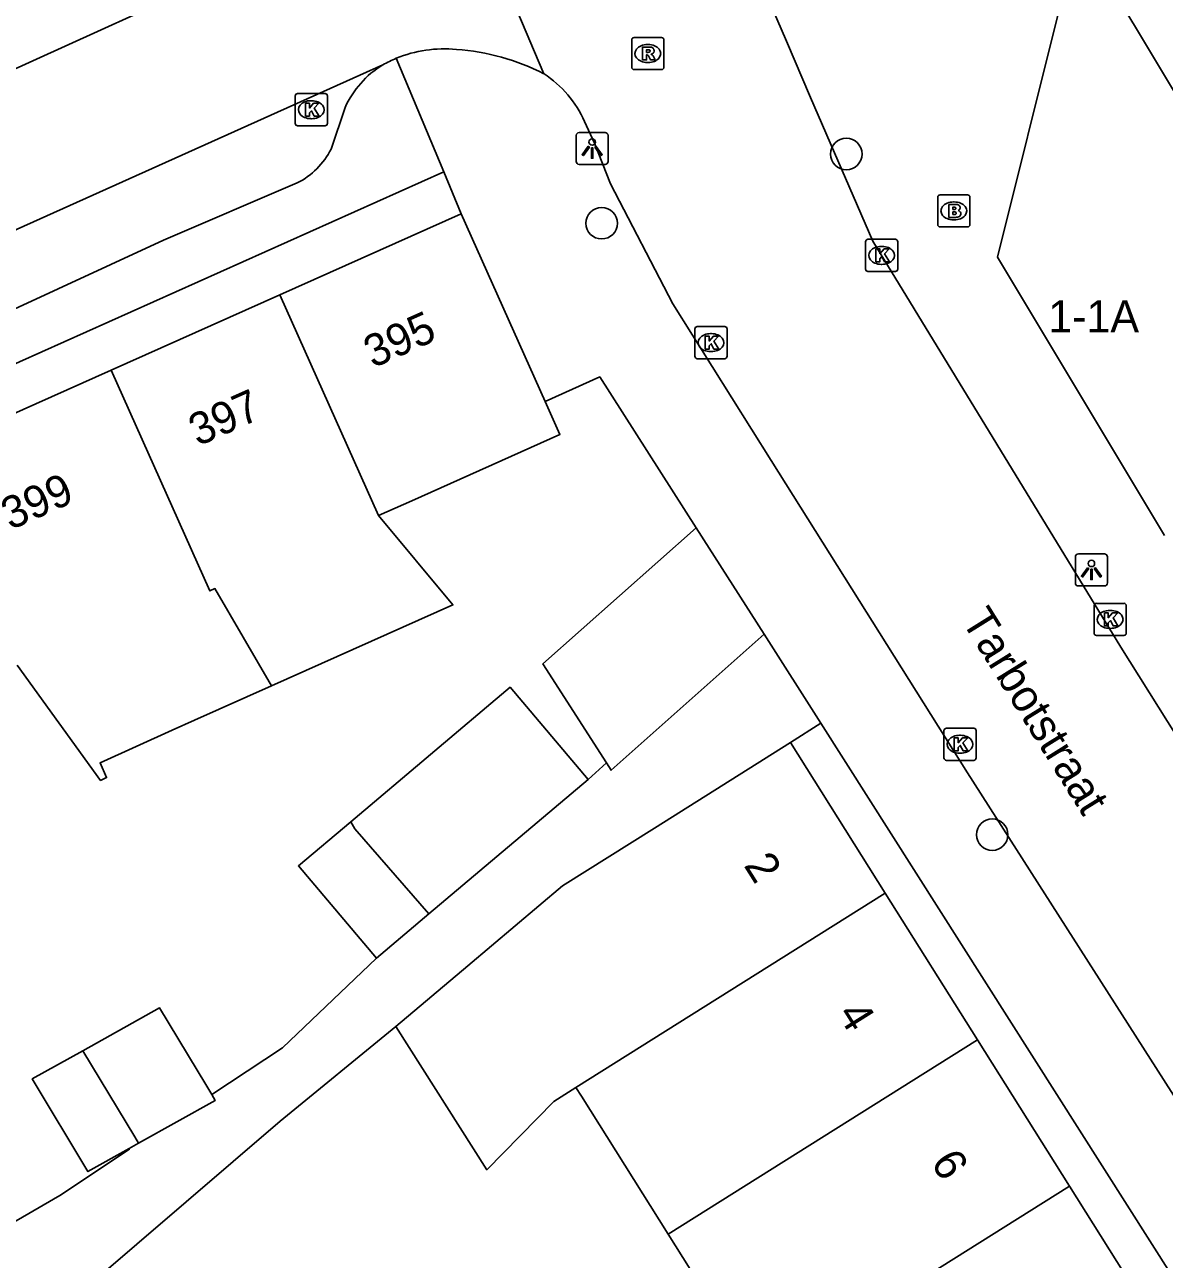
# Model space of a CAD drawing. Extents: x 159222 to 160346, y 381249 to 382166.
# Drawn here: x 159936.46 to 159971.92, y 381547.85 to 381586.28 of the extents above; entities that cross this region are included whole.
import ezdxf

# ---------------------------------------------------------------- set-up
doc = ezdxf.new("R2010")
doc.units = 0
for name, color, linetype in [('IMGEO_Boom', 7, 'Continuous'), ('IMGEO_Brandkraan', 7, 'Continuous'), ('IMGEO_Kolk', 7, 'Continuous'), ('IMGEO_Lichtpunt', 7, 'Continuous'), ('IMGEO_Muur', 7, 'Continuous'), ('IMGEO_Openbare_ruimte_label', 7, 'Continuous'), ('IMGEO_Pand', 7, 'Continuous'), ('IMGEO_Pand_nummerreeks', 7, 'Continuous'), ('IMGEO_Rijbaan_lokaal_open', 7, 'Continuous'), ('IMGEO_Rioolput', 7, 'Continuous'), ('IMGEO_Voetpad_open', 7, 'Continuous')]:
    doc.layers.add(name, color=color, linetype=linetype)

msp = doc.modelspace()

# ---------------------------------------------------------------- linework, layer by layer
at = {"layer": 'IMGEO_Boom'}
for centre in [(159962.022, 381582.259), (159954.41, 381580.104), (159966.562, 381561.072)]:
    msp.add_circle(centre, 0.489, dxfattribs=at)
at = {"layer": 'IMGEO_Brandkraan'}
for p, q in [((159964.868, 381580.062), (159964.868, 381580.914)), ((159964.943, 381580.988), (159965.795, 381580.988)), ((159965.356, 381580.768), (159965.381, 381580.768)), ((159965.869, 381580.914), (159965.869, 381580.062)), ((159965.795, 381579.988), (159964.943, 381579.988)), ((159965.379, 381580.208), (159965.354, 381580.208))]:
    msp.add_line(p, q, dxfattribs=at)
for points in [[(159964.868, 381580.062), (159964.868, 381580.914)], [(159964.943, 381580.988), (159965.795, 381580.988)], [(159965.216, 381580.688), (159965.216, 381580.288), (159965.429, 381580.288)], [(159965.447, 381580.688), (159965.216, 381580.688)], [(159965.869, 381580.914), (159965.869, 381580.062)], [(159965.395, 381580.607), (159965.341, 381580.607), (159965.341, 381580.531)], [(159965.341, 381580.531), (159965.394, 381580.531)], [(159965.403, 381580.455), (159965.341, 381580.455), (159965.341, 381580.374)], [(159965.341, 381580.374), (159965.403, 381580.374)], [(159965.795, 381579.988), (159964.943, 381579.988)]]:
    msp.add_lwpolyline(points, dxfattribs=at)
for centre, radius, start, end in [((159964.945, 381580.912), 0.0765, 91.552, 178.448), ((159964.945, 381580.912), 0.0765, 91.552, 178.448), ((159965.451, 381580.543), 0.145, 59.4692, 91.5367), ((159965.476, 381580.59), 0.0922, 285.5137, 58.1501), ((159965.793, 381580.912), 0.0765, 1.552, 88.448), ((159965.793, 381580.912), 0.0765, 1.552, 88.448), ((159965.396, 381580.569), 0.0379, 267.8285, 90.9355), ((159965.404, 381580.414), 0.0404, 269.8759, 90.5077), ((159965.435, 381580.539), 0.251, 268.6676, 293.5347), ((159965.481, 381580.398), 0.105, 301.3115, 78.989), ((159964.945, 381580.064), 0.0765, 181.552, 268.448), ((159964.945, 381580.064), 0.0765, 181.552, 268.448), ((159965.793, 381580.064), 0.0765, 271.552, 358.448), ((159965.793, 381580.064), 0.0765, 271.552, 358.448)]:
    msp.add_arc(centre, radius, start, end, dxfattribs=at)
for centre, major_axis, ratio, start_param, end_param in [((159965.355, 381580.488), (-0.387, 0.002), 0.722429, 4.712389, 7.853982), ((159965.38, 381580.488), (-0.39, 0.002), 0.717154, 1.570796, 4.712389)]:
    msp.add_ellipse(centre, major_axis=major_axis, ratio=ratio, start_param=start_param, end_param=end_param, dxfattribs=at)
at = {"layer": 'IMGEO_Kolk'}
for p, q in [((159944.95, 381584.139), (159945.802, 381584.139)), ((159944.875, 381583.213), (159944.875, 381584.065)), ((159945.363, 381583.919), (159945.388, 381583.919)), ((159945.876, 381584.065), (159945.876, 381583.213)), ((159945.386, 381583.359), (159945.361, 381583.359)), ((159945.802, 381583.139), (159944.95, 381583.139)), ((159962.622, 381578.678), (159962.622, 381579.53)), ((159962.697, 381579.604), (159963.549, 381579.604)), ((159963.623, 381579.53), (159963.623, 381578.678)), ((159963.11, 381579.384), (159963.135, 381579.384)), ((159963.133, 381578.824), (159963.108, 381578.824)), ((159963.549, 381578.604), (159962.697, 381578.604)), ((159957.387, 381576.888), (159958.239, 381576.888)), ((159957.312, 381575.962), (159957.312, 381576.814)), ((159957.8, 381576.668), (159957.825, 381576.668)), ((159958.313, 381576.814), (159958.313, 381575.962)), ((159957.823, 381576.108), (159957.798, 381576.108)), ((159958.239, 381575.888), (159957.387, 381575.888)), ((159969.731, 381567.347), (159969.731, 381568.199)), ((159969.806, 381568.273), (159970.658, 381568.273)), ((159970.219, 381568.053), (159970.244, 381568.053)), ((159970.732, 381568.199), (159970.732, 381567.347)), ((159970.658, 381567.273), (159969.806, 381567.273)), ((159970.242, 381567.493), (159970.217, 381567.493)), ((159965.061, 381563.46), (159965.061, 381564.312)), ((159965.136, 381564.386), (159965.988, 381564.386)), ((159965.549, 381564.166), (159965.574, 381564.166)), ((159966.062, 381564.312), (159966.062, 381563.46)), ((159965.988, 381563.386), (159965.136, 381563.386)), ((159965.572, 381563.606), (159965.547, 381563.606))]:
    msp.add_line(p, q, dxfattribs=at)
for points in [[(159944.95, 381584.139), (159945.802, 381584.139)], [(159944.875, 381583.213), (159944.875, 381584.065)], [(159945.196, 381583.839), (159945.319, 381583.839), (159945.319, 381583.688), (159945.449, 381583.839), (159945.613, 381583.839), (159945.467, 381583.688), (159945.62, 381583.439), (159945.468, 381583.439), (159945.383, 381583.603), (159945.319, 381583.536), (159945.319, 381583.439), (159945.196, 381583.439), (159945.196, 381583.839)], [(159945.876, 381584.065), (159945.876, 381583.213)], [(159945.802, 381583.139), (159944.95, 381583.139)], [(159962.622, 381578.678), (159962.622, 381579.53)], [(159962.697, 381579.604), (159963.549, 381579.604)], [(159963.623, 381579.53), (159963.623, 381578.678)], [(159962.943, 381579.304), (159963.066, 381579.304), (159963.066, 381579.153), (159963.196, 381579.304), (159963.36, 381579.304), (159963.214, 381579.153), (159963.367, 381578.904), (159963.215, 381578.904), (159963.13, 381579.068), (159963.066, 381579.001), (159963.066, 381578.904), (159962.943, 381578.904), (159962.943, 381579.304)], [(159963.549, 381578.604), (159962.697, 381578.604)], [(159957.387, 381576.888), (159958.239, 381576.888)], [(159957.312, 381575.962), (159957.312, 381576.814)], [(159957.633, 381576.588), (159957.756, 381576.588), (159957.756, 381576.437), (159957.886, 381576.588), (159958.05, 381576.588), (159957.904, 381576.437), (159958.057, 381576.188), (159957.905, 381576.188), (159957.82, 381576.352), (159957.756, 381576.285), (159957.756, 381576.188), (159957.633, 381576.188), (159957.633, 381576.588)], [(159958.313, 381576.814), (159958.313, 381575.962)], [(159958.239, 381575.888), (159957.387, 381575.888)], [(159969.731, 381567.347), (159969.731, 381568.199)], [(159969.806, 381568.273), (159970.658, 381568.273)], [(159970.732, 381568.199), (159970.732, 381567.347)], [(159970.052, 381567.973), (159970.175, 381567.973), (159970.175, 381567.822), (159970.305, 381567.973), (159970.469, 381567.973), (159970.323, 381567.822), (159970.476, 381567.573), (159970.324, 381567.573), (159970.239, 381567.737), (159970.175, 381567.67), (159970.175, 381567.573), (159970.052, 381567.573), (159970.052, 381567.973)], [(159970.658, 381567.273), (159969.806, 381567.273)], [(159965.061, 381563.46), (159965.061, 381564.312)], [(159965.136, 381564.386), (159965.988, 381564.386)], [(159966.062, 381564.312), (159966.062, 381563.46)], [(159965.382, 381564.086), (159965.505, 381564.086), (159965.505, 381563.935), (159965.635, 381564.086), (159965.799, 381564.086), (159965.653, 381563.935), (159965.806, 381563.686), (159965.654, 381563.686), (159965.569, 381563.85), (159965.505, 381563.783), (159965.505, 381563.686), (159965.382, 381563.686), (159965.382, 381564.086)], [(159965.988, 381563.386), (159965.136, 381563.386)]]:
    msp.add_lwpolyline(points, dxfattribs=at)
for centre, start, end in [((159944.952, 381584.063), 91.552, 178.448), ((159944.952, 381584.063), 91.552, 178.448), ((159945.8, 381584.063), 1.552, 88.448), ((159945.8, 381584.063), 1.552, 88.448), ((159944.952, 381583.215), 181.552, 268.448), ((159944.952, 381583.215), 181.552, 268.448), ((159945.8, 381583.215), 271.552, 358.448), ((159945.8, 381583.215), 271.552, 358.448), ((159962.699, 381579.528), 91.552, 178.448), ((159962.699, 381579.528), 91.552, 178.448), ((159963.547, 381579.528), 1.552, 88.448), ((159963.547, 381579.528), 1.552, 88.448), ((159962.699, 381578.68), 181.552, 268.448), ((159962.699, 381578.68), 181.552, 268.448), ((159963.547, 381578.68), 271.552, 358.448), ((159963.547, 381578.68), 271.552, 358.448), ((159957.389, 381576.812), 91.552, 178.448), ((159957.389, 381576.812), 91.552, 178.448), ((159958.237, 381576.812), 1.552, 88.448), ((159958.237, 381576.812), 1.552, 88.448), ((159957.389, 381575.964), 181.552, 268.448), ((159957.389, 381575.964), 181.552, 268.448), ((159958.237, 381575.964), 271.552, 358.448), ((159958.237, 381575.964), 271.552, 358.448), ((159969.808, 381568.197), 91.552, 178.448), ((159969.808, 381568.197), 91.552, 178.448), ((159970.656, 381568.197), 1.552, 88.448), ((159970.656, 381568.197), 1.552, 88.448), ((159969.808, 381567.349), 181.552, 268.448), ((159969.808, 381567.349), 181.552, 268.448), ((159970.656, 381567.349), 271.552, 358.448), ((159970.656, 381567.349), 271.552, 358.448), ((159965.138, 381564.31), 91.552, 178.448), ((159965.138, 381564.31), 91.552, 178.448), ((159965.986, 381564.31), 1.552, 88.448), ((159965.986, 381564.31), 1.552, 88.448), ((159965.138, 381563.462), 181.552, 268.448), ((159965.138, 381563.462), 181.552, 268.448), ((159965.986, 381563.462), 271.552, 358.448), ((159965.986, 381563.462), 271.552, 358.448)]:
    msp.add_arc(centre, 0.0765, start, end, dxfattribs=at)
for centre, major_axis, ratio, start_param, end_param in [((159945.362, 381583.639), (-0.387, 0.002), 0.722429, 4.712389, 7.853982), ((159945.387, 381583.639), (-0.39, 0.002), 0.717154, 1.570796, 4.712389), ((159963.109, 381579.104), (-0.387, 0.002), 0.722429, 4.712389, 7.853982), ((159963.134, 381579.104), (-0.39, 0.002), 0.717154, 1.570796, 4.712389), ((159957.799, 381576.388), (-0.387, 0.002), 0.722429, 4.712389, 7.853982), ((159957.824, 381576.388), (-0.39, 0.002), 0.717154, 1.570796, 4.712389), ((159970.218, 381567.773), (-0.387, 0.002), 0.722429, 4.712389, 7.853982), ((159970.243, 381567.773), (-0.39, 0.002), 0.717154, 1.570796, 4.712389), ((159965.548, 381563.886), (-0.387, 0.002), 0.722429, 4.712389, 7.853982), ((159965.573, 381563.886), (-0.39, 0.002), 0.717154, 1.570796, 4.712389)]:
    msp.add_ellipse(centre, major_axis=major_axis, ratio=ratio, start_param=start_param, end_param=end_param, dxfattribs=at)
at = {"layer": 'IMGEO_Lichtpunt'}
for p, q in [((159953.616, 381582.835), (159953.616, 381582.028)), ((159953.616, 381582.835), (159953.616, 381582.028)), ((159954.518, 381582.93), (159953.71, 381582.93)), ((159954.518, 381582.93), (159953.71, 381582.93)), ((159954.612, 381582.028), (159954.612, 381582.835)), ((159954.612, 381582.028), (159954.612, 381582.835)), ((159953.71, 381581.934), (159954.518, 381581.934)), ((159953.71, 381581.934), (159954.518, 381581.934)), ((159969.151, 381569.717), (159969.151, 381568.91)), ((159969.151, 381569.717), (159969.151, 381568.91)), ((159970.053, 381569.812), (159969.245, 381569.812)), ((159970.053, 381569.812), (159969.245, 381569.812)), ((159970.147, 381568.91), (159970.147, 381569.717)), ((159970.147, 381568.91), (159970.147, 381569.717)), ((159969.245, 381568.816), (159970.053, 381568.816)), ((159969.245, 381568.816), (159970.053, 381568.816))]:
    msp.add_line(p, q, dxfattribs=at)
for points in [[(159953.99, 381582.499), (159954.029, 381582.471), (159953.841, 381582.209), (159953.803, 381582.236), (159953.99, 381582.499)], [(159954.092, 381582.451), (159954.139, 381582.451), (159954.139, 381582.129), (159954.092, 381582.129), (159954.092, 381582.451)], [(159954.202, 381582.471), (159954.24, 381582.498), (159954.427, 381582.236), (159954.388, 381582.208), (159954.202, 381582.471)], [(159969.525, 381569.381), (159969.564, 381569.353), (159969.376, 381569.091), (159969.338, 381569.118), (159969.525, 381569.381)], [(159969.627, 381569.333), (159969.674, 381569.333), (159969.674, 381569.011), (159969.627, 381569.011), (159969.627, 381569.333)], [(159969.737, 381569.353), (159969.775, 381569.38), (159969.962, 381569.118), (159969.923, 381569.09), (159969.737, 381569.353)]]:
    msp.add_lwpolyline(points, dxfattribs=at)
for centre in [(159954.115, 381582.633), (159969.65, 381569.515)]:
    msp.add_circle(centre, 0.0994, dxfattribs=at)
for centre, start, end in [((159953.71, 381582.835), 90, 180), ((159953.71, 381582.835), 90, 180), ((159954.518, 381582.835), 0, 90), ((159954.518, 381582.835), 0, 90), ((159953.71, 381582.028), 180, 270), ((159953.71, 381582.028), 180, 270), ((159954.518, 381582.028), 270, 0), ((159954.518, 381582.028), 270, 360), ((159969.245, 381569.717), 90, 180), ((159969.245, 381569.717), 90, 180), ((159970.053, 381569.717), 0, 90), ((159970.053, 381569.717), 0, 90), ((159969.245, 381568.91), 180, 270), ((159969.245, 381568.91), 180, 270), ((159970.053, 381568.91), 270, 0), ((159970.053, 381568.91), 270, 360)]:
    msp.add_arc(centre, 0.0946, start, end, dxfattribs=at)
at = {"layer": 'IMGEO_Muur'}
msp.add_lwpolyline([(159952.649, 381574.56), (159954.349, 381575.319), (159957.352, 381570.628)], dxfattribs=at)
at = {"layer": 'IMGEO_Pand'}
for points in [[(159974.515, 381580.387), (159970.221, 381587.548)], [(159971.919, 381570.387), (159966.722, 381579.051), (159968.605, 381586.579)], [(159944.394, 381577.88), (159950.038, 381580.402)], [(159950.038, 381580.402), (159952.649, 381574.56)], [(159939.145, 381575.534), (159944.394, 381577.88)], [(159947.464, 381571.008), (159944.394, 381577.88)], [(159932.725, 381572.665), (159934.053, 381573.258), (159939.145, 381575.534)], [(159939.145, 381575.534), (159942.215, 381568.662), (159942.376, 381568.734), (159944.139, 381565.707)], [(159952.649, 381574.56), (159953.11, 381573.529), (159948.501, 381571.469), (159947.464, 381571.008)], [(159947.464, 381571.008), (159949.781, 381568.226), (159944.139, 381565.707)], [(159957.352, 381570.628), (159952.585, 381566.39), (159954.556, 381563.311)], [(159957.352, 381570.628), (159959.471, 381567.318)], [(159954.556, 381563.311), (159954.704, 381563.08), (159959.471, 381567.318)], [(159944.139, 381565.707), (159941.738, 381564.635), (159941.047, 381564.326), (159938.802, 381563.312), (159939.007, 381562.852), (159938.819, 381562.762), (159936.225, 381566.345)], [(159946.603, 381561.473), (159951.562, 381565.663), (159953.989, 381562.791)], [(159948.011, 381555.101), (159950.246, 381556.99), (159953.188, 381559.477), (159956.053, 381561.279), (159960.285, 381563.94)], [(159960.285, 381563.94), (159963.233, 381559.251)], [(159953.989, 381562.791), (159949.035, 381558.605)], [(159947.402, 381557.226), (159944.975, 381560.098), (159946.603, 381561.473)], [(159949.035, 381558.605), (159946.731, 381561.254), (159946.603, 381561.473)], [(159953.611, 381553.203), (159963.233, 381559.251)], [(159963.233, 381559.251), (159966.101, 381554.69)], [(159949.035, 381558.605), (159947.402, 381557.226)], [(159938.267, 381554.349), (159940.655, 381555.682), (159941.821, 381553.742), (159942.09, 381553.294), (159942.279, 381552.98)], [(159953.611, 381553.203), (159952.92, 381552.768), (159950.834, 381550.644), (159948.011, 381555.101)], [(159956.478, 381548.641), (159966.101, 381554.69)], [(159966.101, 381554.69), (159968.969, 381550.128)], [(159939.706, 381551.301), (159938.424, 381550.586), (159936.691, 381553.469), (159938.267, 381554.349)], [(159938.267, 381554.349), (159939.882, 381551.663), (159940.001, 381551.466)], [(159956.478, 381548.641), (159953.783, 381552.929), (159953.611, 381553.203)], [(159942.279, 381552.98), (159942.388, 381552.799), (159940.001, 381551.466)], [(159940.001, 381551.466), (159939.706, 381551.301)], [(159968.969, 381550.128), (159959.345, 381544.079)], [(159968.969, 381550.128), (159971.915, 381545.442)], [(159959.345, 381544.079), (159956.478, 381548.641)]]:
    msp.add_lwpolyline(points, dxfattribs=at)
at = {"layer": 'IMGEO_Rijbaan_lokaal_open'}
for points in [[(159939.094, 381623.231), (159950.113, 381605.587), (159954.758, 381598.275), (159957.08, 381592.897), (159960.157, 381585.77), (159960.913, 381584.02), (159962.843, 381579.548), (159970.562, 381566.909), (159981.67, 381549.205), (159987.216, 381540.342), (159991.154, 381534.117)], [(159952.616, 381584.757), (159948.993, 381593.309)], [(159946.041, 381589.576), (159945.766, 381589.401), (159944.35, 381588.666), (159942.971, 381588.011), (159928.429, 381581.4)], [(159932.52, 381578.264), (159947.598, 381585.035)], [(159953.876, 381583.269), (159954.185, 381582.593), (159954.441, 381581.964), (159954.682, 381581.33), (159956.627, 381577.595), (159959.688, 381572.722), (159965.798, 381562.997), (159976.297, 381546.548), (159979.506, 381541.419), (159982.163, 381537.186), (159983.357, 381535.276), (159985.364, 381532.074), (159986.125, 381530.86)]]:
    msp.add_lwpolyline(points, dxfattribs=at)
for centre, radius, start, end in [((159949.506, 381581.623), 3.91, 84.3537, 112.3604), ((159949.392, 381578.434), 7.097, 62.9822, 85.9674), ((159949.529, 381581.585), 3.954, 112.4611, 119.2449), ((159950.747, 381581.897), 3.417, 23.6782, 56.8359)]:
    msp.add_arc(centre, radius, start, end, dxfattribs=at)
at = {"layer": 'IMGEO_Rioolput'}
for p, q in [((159955.345, 381584.96), (159955.345, 381585.812)), ((159955.42, 381585.886), (159956.272, 381585.886)), ((159955.833, 381585.666), (159955.858, 381585.666)), ((159956.346, 381585.812), (159956.346, 381584.96)), ((159955.856, 381585.106), (159955.831, 381585.106)), ((159956.272, 381584.886), (159955.42, 381584.886))]:
    msp.add_line(p, q, dxfattribs=at)
for points in [[(159955.345, 381584.96), (159955.345, 381585.812)], [(159955.42, 381585.886), (159956.272, 381585.886)], [(159956.346, 381585.812), (159956.346, 381584.96)], [(159955.934, 381585.584), (159955.682, 381585.586), (159955.682, 381585.186)], [(159955.682, 381585.186), (159955.806, 381585.186), (159955.806, 381585.348), (159955.817, 381585.348)], [(159955.86, 381585.505), (159955.806, 381585.505), (159955.806, 381585.424)], [(159955.806, 381585.424), (159955.858, 381585.424)], [(159955.864, 381585.319), (159955.935, 381585.186), (159956.075, 381585.186), (159956.01, 381585.312)], [(159956.272, 381584.886), (159955.42, 381584.886)]]:
    msp.add_lwpolyline(points, dxfattribs=at)
for centre, radius, start, end in [((159955.422, 381585.81), 0.0765, 91.552, 178.448), ((159955.422, 381585.81), 0.0765, 91.552, 178.448), ((159956.27, 381585.81), 0.0765, 1.552, 88.448), ((159956.27, 381585.81), 0.0765, 1.552, 88.448), ((159955.816, 381585.295), 0.0533, 26.0293, 88.6989), ((159955.842, 381585.613), 0.19, 274.7715, 282.9687), ((159955.866, 381585.409), 0.0964, 77.0061, 93.1865), ((159955.88, 381585.466), 0.0378, 276.6634, 79.6772), ((159955.933, 381585.474), 0.109, 350.3612, 89.416), ((159955.931, 381585.474), 0.112, 277.5842, 350.9817), ((159955.915, 381585.259), 0.108, 29.5134, 73.7905), ((159955.422, 381584.962), 0.0765, 181.552, 268.448), ((159955.422, 381584.962), 0.0765, 181.552, 268.448), ((159956.27, 381584.962), 0.0765, 271.552, 358.448), ((159956.27, 381584.962), 0.0765, 271.552, 358.448)]:
    msp.add_arc(centre, radius, start, end, dxfattribs=at)
for centre, major_axis, ratio, start_param, end_param in [((159955.832, 381585.386), (-0.387, 0.002), 0.722429, 4.712389, 7.853982), ((159955.857, 381585.386), (-0.39, 0.002), 0.717154, 1.570796, 4.712389)]:
    msp.add_ellipse(centre, major_axis=major_axis, ratio=ratio, start_param=start_param, end_param=end_param, dxfattribs=at)
at = {"layer": 'IMGEO_Voetpad_open'}
for points in [[(159948.019, 381585.239), (159949.504, 381581.701)], [(159946.427, 381583.706), (159945.989, 381582.414)], [(159889.378, 381541.471), (159930.356, 381573.305), (159933.502, 381574.549), (159949.504, 381581.701)], [(159949.504, 381581.701), (159950.038, 381580.402)], [(159944.935, 381581.358), (159940.778, 381579.578), (159935.86, 381577.308)], [(159952.649, 381574.56), (159954.349, 381575.319), (159957.352, 381570.628)], [(159959.471, 381567.318), (159961.234, 381564.542)], [(159961.234, 381564.542), (159960.285, 381563.94)], [(159961.234, 381564.542), (159972.947, 381546.097)], [(159954.556, 381563.311), (159953.989, 381562.791)], [(159947.402, 381557.226), (159944.478, 381554.439), (159942.279, 381552.98)], [(159948.011, 381555.101), (159944.404, 381552.153), (159937.02, 381545.819), (159940.421, 381541.327)], [(159939.706, 381551.301), (159939.717, 381551.28), (159937.546, 381549.84), (159934.06, 381547.814), (159938.301, 381542.356), (159937.43, 381541.679)]]:
    msp.add_lwpolyline(points, dxfattribs=at)
for centre, radius, start, end in [((159949.178, 381582.463), 3.019, 121.5547, 155.6779), ((159943.895, 381583.45), 2.336, 296.4293, 333.6793)]:
    msp.add_arc(centre, radius, start, end, dxfattribs=at)

# ---------------------------------------------------------------- texts
at = {"layer": 'IMGEO_Openbare_ruimte_label'}
msp.add_text('Tarbotstraat', height=1, rotation=301.9265, dxfattribs=at).set_placement((159965.589, 381567.734))
at = {"layer": 'IMGEO_Pand_nummerreeks'}
msp.add_text('1-1A', height=1, dxfattribs=at).set_placement((159968.307, 381576.709))
for s, rotation, p in [('395', 24.0807, (159947.296, 381575.583)), ('397', 24.0807, (159941.85, 381573.149)), ('399', 24.0807, (159936.016, 381570.542)), ('2', 302.1599, (159958.815, 381560.117)), ('4', 302.1583, (159961.723, 381555.491)), ('6', 302.1583, (159964.631, 381550.866))]:
    msp.add_text(s, height=1, rotation=rotation, dxfattribs=at).set_placement(p)

doc.saveas('drawing.dxf')
